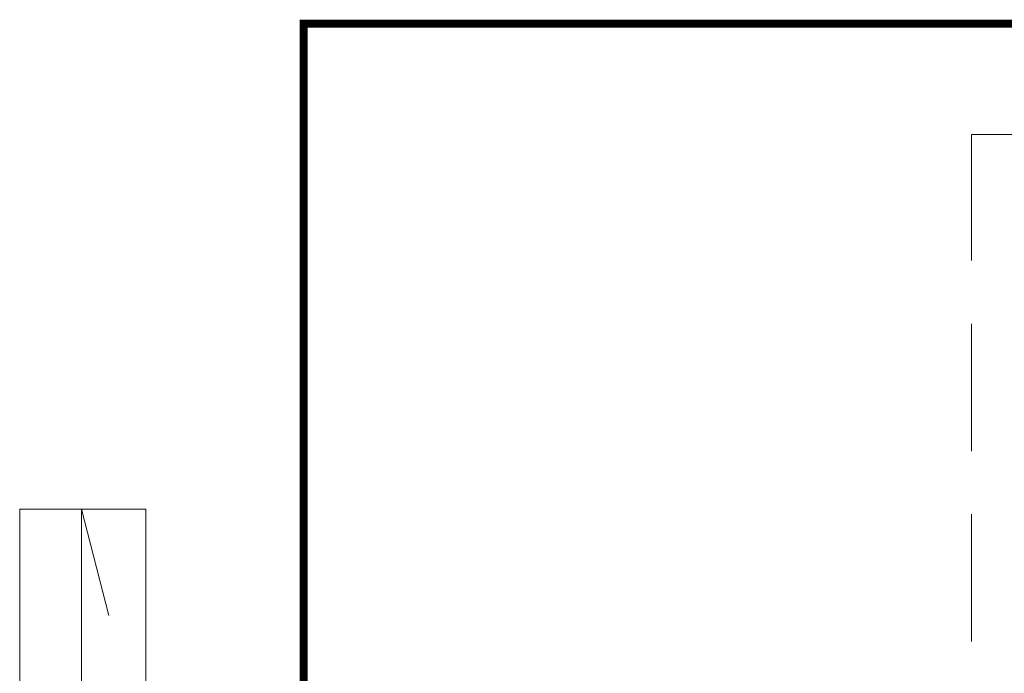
# Model space of a CAD drawing. Header units: millimetres. Extents: x 402 to 79005, y -7782 to 89952.
# Tile 412 of 426: x 25445 to 25936, y 45367 to 45693. Entities that reach past the tile are written whole.
import ezdxf

# ---------------------------------------------------------------- set-up
doc = ezdxf.new("R2010")
doc.units = ezdxf.units.MM
doc.header["$LTSCALE"] = 10
doc.linetypes.add('DASHED', pattern=[19.05, 12.7, -6.35])
doc.layers.add('0_A_GRANICA OPRACOWANIA', color=1, linetype='Continuous', lineweight=0)
doc.layers.add('0_PIWNICA', color=253, linetype='Continuous', lineweight=0)

msp = doc.modelspace()

# ---------------------------------------------------------------- linework, layer by layer
at = {"layer": '0_A_GRANICA OPRACOWANIA', "color": 1, "linetype": 'DASHED', "const_width": 4}
msp.add_lwpolyline([(25587.06, 45691.327), (26824.288, 45691.327), (26824.288, 44606.957), (25587.06, 44606.957)], close=True, dxfattribs=at)
at = {"layer": '0_PIWNICA', "color": 253, "linetype": 'Continuous', "lineweight": 5}
for p, q in [((25986.568, 45636.05), (25919.93, 45636.05)), ((25919.93, 45573.114), (25919.93, 45636.05)), ((25919.93, 45478.092), (25919.93, 45541.645)), ((25445.44, 45223.879), (25445.44, 45449.092)), ((25445.44, 45449.092), (25508.376, 45449.092)), ((25476.291, 45223.879), (25476.291, 45449.092)), ((25476.291, 45449.092), (25489.866, 45396.028)), ((25508.376, 45223.879), (25508.376, 45449.092)), ((25919.93, 45383.071), (25919.93, 45446.624))]:
    msp.add_line(p, q, dxfattribs=at)

doc.saveas('drawing.dxf')
